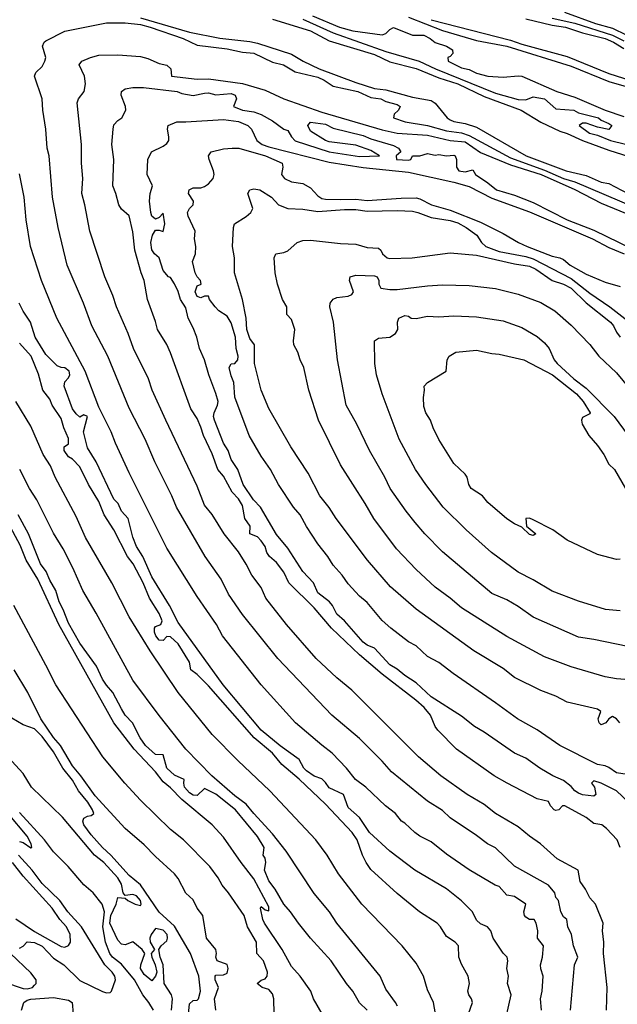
# Model space of a CAD drawing. Header units: metres. Extents: x -46681 to -43747, y -240911 to -237677.
# Tile 557 of 656: x -46151 to -46072, y -238678 to -238548. Entities that reach past the tile are written whole.
import ezdxf

# ---------------------------------------------------------------- set-up
doc = ezdxf.new("R2010")
doc.units = ezdxf.units.M
doc.layers.add('CONTOUR_INDEX', color=1, linetype='Continuous')
doc.layers.add('CONTOUR_INTER', color=3, linetype='Continuous')

msp = doc.modelspace()

# ---------------------------------------------------------------- linework, layer by layer
at = {"layer": 'CONTOUR_INDEX'}
for points, elevation in [([(-46078.98, -238546.52), (-46074.86, -238548.02), (-46072.6, -238548.65), (-46070.81, -238549.52)], 100), ([(-46112.33, -238547.02), (-46108.73, -238548.52), (-46106.97, -238549.02), (-46103.1, -238549.54), (-46102.6, -238549.35), (-46102.1, -238548.82), (-46101.6, -238548.56), (-46099.1, -238549.56), (-46097.6, -238549.58), (-46096.73, -238550.02), (-46096.1, -238550.56), (-46094.6, -238551.05), (-46093.81, -238551.52), (-46093.75, -238552.02), (-46094.1, -238552.39), (-46094.4, -238552.52), (-46094.35, -238553.02), (-46092.6, -238553.9), (-46091.6, -238554.12), (-46090.6, -238554.62), (-46089.1, -238554.99), (-46087.1, -238555.15), (-46085.1, -238554.95), (-46084.6, -238555.01), (-46079.98, -238557.02), (-46077.6, -238557.76), (-46073.6, -238559.48), (-46071.1, -238560.35)], 105), ([(-46073.41, -238678.52), (-46073.34, -238675.52), (-46073.81, -238671.02), (-46073.75, -238669.52), (-46073.93, -238668.02), (-46073.87, -238667.02), (-46074.88, -238664.52), (-46075.6, -238663.69), (-46076.19, -238662.52), (-46076.9, -238661.52), (-46077.14, -238660.02), (-46079.93, -238658.52), (-46082.13, -238656.52), (-46083.6, -238655.52), (-46085.1, -238654.27), (-46088.1, -238652.51), (-46089.6, -238651.35), (-46091.87, -238650.02), (-46095.35, -238647.52), (-46098.27, -238645.02), (-46107.1, -238636.22), (-46109.1, -238634.59), (-46111.82, -238632.02), (-46115.75, -238627.52), (-46118.48, -238624.02), (-46119.1, -238622.64), (-46120.35, -238621.02), (-46121.1, -238619.53), (-46122.1, -238617.93), (-46124, -238615.52), (-46125.6, -238612.98), (-46126.6, -238611.74), (-46127.6, -238609.22), (-46131.74, -238600.52), (-46133.53, -238596.52), (-46134.04, -238595.02), (-46136, -238591.02), (-46136.7, -238589.02), (-46138.27, -238585.52), (-46138.74, -238584.02), (-46139.8, -238581.52), (-46141.79, -238575.52), (-46142.43, -238572.02), (-46142.86, -238570.52), (-46142.69, -238568.52), (-46142.89, -238566.52), (-46142.87, -238564.02), (-46143.44, -238558.52), (-46143.3, -238558.02), (-46142.55, -238557.02), (-46142.34, -238556.02), (-46142.49, -238555.02), (-46143.2, -238553.52), (-46142.85, -238553.02), (-46141.7, -238552.52), (-46140.6, -238552.22), (-46138.1, -238552.16), (-46135.1, -238552.38), (-46134.1, -238552.66), (-46132.6, -238553.34), (-46131.6, -238553.53), (-46131.06, -238554.02), (-46131, -238555.02), (-46127.6, -238555.39), (-46126.1, -238555.36), (-46121.6, -238555.96), (-46118.6, -238556.85), (-46116.1, -238558.02), (-46111.1, -238559.77), (-46103.1, -238562.08), (-46101.1, -238562.56), (-46097.1, -238562.79), (-46094.1, -238563.49), (-46092.1, -238563.68), (-46090.1, -238565.09), (-46086.1, -238566.73), (-46082.07, -238568.02), (-46077.6, -238570.01), (-46074.1, -238571.81), (-46069.93, -238573.52)], 110), ([(-46114.33, -238577.02), (-46113.6, -238576.73), (-46112.6, -238576.69), (-46108.6, -238577.15), (-46106.6, -238577.23), (-46105.1, -238577.66), (-46103.6, -238577.77), (-46103.28, -238578.02), (-46103.07, -238578.52), (-46102.45, -238579.02), (-46102.1, -238579.11), (-46099.15, -238579.02), (-46094.1, -238578.36), (-46090.6, -238578.67), (-46085.6, -238579.84), (-46083.6, -238580.14), (-46082.78, -238580.52), (-46080.6, -238582.02), (-46079.1, -238582.49), (-46078.1, -238583.03), (-46076.1, -238585), (-46072.89, -238587.52), (-46072.47, -238588.02), (-46072.1, -238588.85), (-46071.6, -238589.5)], 115), ([(-46067.1, -238635.1), (-46072.1, -238634.71), (-46073.6, -238634.45), (-46078.1, -238633.14), (-46081.6, -238631.78), (-46086.6, -238629.1), (-46092.6, -238625.31), (-46094.09, -238624.02), (-46096.1, -238622.58), (-46098.6, -238620.27), (-46101.22, -238617.52), (-46104.22, -238613.52), (-46105.34, -238611.52), (-46108.6, -238606.39), (-46111.53, -238600.52), (-46112.82, -238596.52), (-46113.48, -238593.52), (-46113.95, -238592.52), (-46114.24, -238591.52), (-46114.79, -238590.52), (-46114.84, -238590.02), (-46114.65, -238588.52), (-46115.1, -238587.19), (-46115.72, -238586.52), (-46115.7, -238585.52), (-46116.29, -238584.52), (-46116.95, -238582.52), (-46117.24, -238581.02), (-46117.41, -238579.02), (-46117.18, -238578.52), (-46116.1, -238578.32), (-46115.6, -238578.1), (-46114.33, -238577.02)], 115), ([(-46096.03, -238679.02), (-46096.31, -238677.52), (-46097.1, -238675.83), (-46097.62, -238674.02), (-46098.6, -238672.32), (-46100.44, -238670.02), (-46105.77, -238664.52), (-46108.87, -238660.52), (-46110.39, -238658.02), (-46111.86, -238656.02), (-46117.95, -238649.52), (-46122.21, -238645.52), (-46125.6, -238642.05), (-46130.1, -238636.51), (-46133.82, -238631.02), (-46136.6, -238626.52), (-46138.89, -238622.02), (-46142.36, -238616.02), (-46143.6, -238613.24), (-46146.36, -238608.02), (-46146.97, -238606.52), (-46147.94, -238605.02), (-46149.6, -238601.29), (-46151.58, -238598.02)], 105), ([(-46125.12, -238678.52), (-46125.28, -238677.02), (-46124.74, -238675.52), (-46125.19, -238674.52), (-46125.21, -238674.02), (-46125.1, -238673.9), (-46124.1, -238673.85), (-46123.6, -238673.62), (-46123.46, -238673.02), (-46123.6, -238672.48), (-46124.93, -238672.02), (-46125.11, -238671.52), (-46125.02, -238671.02), (-46125.09, -238670.52), (-46126.33, -238669.02), (-46126.85, -238666.02), (-46127.57, -238665.02), (-46128.1, -238663.94), (-46129.1, -238663.06), (-46130.1, -238661.13), (-46130.58, -238660.52), (-46133.1, -238658.22), (-46134.6, -238656.67), (-46137.09, -238654.52), (-46141.1, -238650.19), (-46142.97, -238647.52), (-46144.1, -238646.22), (-46145.68, -238643.52), (-46146.6, -238642.45), (-46148.29, -238640.02), (-46149.98, -238636.52), (-46151.78, -238633.52)], 100), ([(-46151.6, -238666.44), (-46149.1, -238668.11), (-46145.6, -238670.12), (-46145.1, -238670.18), (-46144.6, -238669.99), (-46144.36, -238669.52), (-46144.4, -238668.52), (-46144.88, -238667.52), (-46145.75, -238666.52), (-46146.77, -238665.02), (-46150.6, -238660.8), (-46152, -238659.02)], 95)]:
    msp.add_lwpolyline(points, dxfattribs=dict(at, elevation=elevation))
at = {"layer": 'CONTOUR_INTER'}
for points, elevation in [([(-46078.16, -238678.52), (-46077.64, -238672.52), (-46077.22, -238671.52), (-46077.8, -238670.02), (-46078.05, -238668.52), (-46078.53, -238667.52), (-46078.67, -238666.52), (-46079.1, -238666.19), (-46079.46, -238665.52), (-46079.76, -238664.02), (-46080.1, -238663.64), (-46080.24, -238663.02), (-46081.1, -238662.02), (-46085.6, -238659.49), (-46088.1, -238657.07), (-46089.17, -238656.52), (-46090.6, -238655.43), (-46094.1, -238653.11), (-46095.1, -238652.11), (-46097.1, -238650.91), (-46101.88, -238647.02), (-46103.1, -238645.6), (-46106.1, -238642.62), (-46109.77, -238639.52), (-46116.92, -238632.02), (-46121.6, -238626.22), (-46123.44, -238623.52), (-46124.42, -238621.52), (-46126.53, -238618.52), (-46130.3, -238612.02), (-46130.92, -238610.52), (-46133.17, -238606.02), (-46134.46, -238603.02), (-46136.6, -238598.91), (-46139.41, -238592.02), (-46141.53, -238588.02), (-46142.63, -238585.02), (-46144.77, -238580.02), (-46145.98, -238575.02), (-46146.74, -238571.02), (-46147.18, -238565.52), (-46147.41, -238564.52), (-46147.63, -238562.02), (-46148.02, -238559.52), (-46148.09, -238558.02), (-46149.1, -238555.02), (-46148.92, -238554.52), (-46148.1, -238553.71), (-46147.73, -238553.02), (-46147.63, -238552.52), (-46148.03, -238551.02), (-46147.85, -238550.52), (-46147.6, -238550.33), (-46145.1, -238549.06), (-46139.6, -238547.96), (-46137.1, -238547.93), (-46135.1, -238548.19), (-46133.8, -238548.52), (-46129.45, -238550.02), (-46127.6, -238550.92), (-46123.6, -238551.38), (-46121.6, -238551.84), (-46120.1, -238551.98), (-46117.6, -238553.13), (-46116.16, -238553.52), (-46114.6, -238554.42), (-46111.6, -238555.15), (-46110.76, -238555.52), (-46109.6, -238556.32), (-46106.33, -238557.02), (-46104.6, -238557.81), (-46103.28, -238558.02), (-46102.6, -238558.37), (-46101.1, -238558.74), (-46100.73, -238559.02), (-46100.93, -238559.52), (-46101.49, -238560.02), (-46101.6, -238560.52), (-46100.07, -238561.02), (-46097.1, -238561.51), (-46094.6, -238562.23), (-46092.6, -238562.5), (-46091.6, -238562.84), (-46086.1, -238565.82), (-46081.6, -238567.45), (-46079.1, -238568.54), (-46077.6, -238568.99), (-46069.6, -238572.39)], 109), ([(-46135.1, -238547.29), (-46128.6, -238549.19), (-46124.6, -238549.99), (-46120.6, -238550.42), (-46119.6, -238550.63), (-46115.1, -238552.07), (-46113.55, -238553.02), (-46111.42, -238554.02), (-46106.6, -238555.82), (-46104.1, -238556.62), (-46102.6, -238556.81), (-46099.1, -238557.79), (-46096.6, -238558.23), (-46096.1, -238558.58), (-46094.49, -238560.52), (-46094.1, -238560.77), (-46093.6, -238561), (-46092.1, -238561.27), (-46090.6, -238561.76), (-46084.06, -238565.52), (-46078.77, -238567.52), (-46076.1, -238568.15), (-46074.1, -238569.02), (-46073.1, -238569.18), (-46070.6, -238570.5)], 108), ([(-46117.6, -238547.46), (-46112.6, -238548.99), (-46110.1, -238550.34), (-46104.1, -238552.12), (-46102.1, -238553.11), (-46098.6, -238554), (-46095.6, -238555.2), (-46093.1, -238556.01), (-46089.6, -238557.7), (-46084.7, -238559.52), (-46082.1, -238561.09), (-46079.6, -238562.29), (-46078.6, -238562.58), (-46076.6, -238563.5), (-46073.1, -238564.79), (-46061.1, -238568.6)], 107), ([(-46113.6, -238547.45), (-46109.6, -238549.25), (-46102.6, -238551.75), (-46098.19, -238553.02), (-46096.04, -238554.02), (-46088.1, -238557.26), (-46085.1, -238558.1), (-46084.1, -238558.12), (-46083.1, -238557.73), (-46081.6, -238558.01), (-46080.1, -238559.3), (-46077.72, -238559.52), (-46077.1, -238559.85), (-46074.45, -238560.52), (-46074.1, -238560.83), (-46073.1, -238561.25), (-46072.7, -238561.52), (-46073.1, -238562.05), (-46074.6, -238561.73), (-46076.1, -238561.21), (-46076.6, -238561.22), (-46077.03, -238561.52), (-46075.65, -238562.52), (-46074.6, -238562.81), (-46072.87, -238563.52), (-46069.1, -238564.44)], 106), ([(-46099.6, -238547.21), (-46095.1, -238548.94), (-46090.6, -238550.28), (-46086.6, -238551.05), (-46078.1, -238553.67), (-46073.1, -238555.71), (-46068.53, -238557.02)], 104), ([(-46096.6, -238547.53), (-46086.1, -238550.24), (-46084.6, -238550.75), (-46078.6, -238552.38), (-46073.1, -238554.67), (-46068.1, -238556.22)], 103), ([(-46084.1, -238547.43), (-46080.6, -238548.24), (-46078.83, -238548.52), (-46076.6, -238549.28), (-46073.59, -238550.02), (-46072.47, -238550.52), (-46071.1, -238551.35)], 102), ([(-46080.6, -238547.35), (-46077.6, -238548), (-46072.6, -238549.6), (-46071.1, -238550.32)], 101), ([(-46071.62, -238657.02), (-46071.99, -238656.02), (-46073.39, -238654.52), (-46074.02, -238654.02), (-46075.1, -238653.84), (-46076.1, -238653.07), (-46078.91, -238651.52), (-46079.24, -238651.52), (-46079.71, -238652.02), (-46080.1, -238652.13), (-46080.32, -238652.02), (-46080.81, -238651.52), (-46081.1, -238650.95), (-46082.6, -238650.57), (-46086.56, -238648.52), (-46088.26, -238647.52), (-46093.26, -238644.02), (-46095.73, -238641.52), (-46096.1, -238641.02), (-46096.72, -238639.52), (-46097.55, -238638.52), (-46098.64, -238637.52), (-46103.1, -238634.09), (-46106.11, -238631.52), (-46109.79, -238628.02), (-46112.1, -238625.34), (-46115.45, -238622.02), (-46116.1, -238620.59), (-46117.1, -238619.31), (-46118.01, -238618.52), (-46118.35, -238618.02), (-46118.6, -238617.21), (-46119.1, -238616.44), (-46119.6, -238615.92), (-46120.62, -238615.52), (-46120.55, -238614.52), (-46121.27, -238613.52), (-46121.6, -238611.78), (-46122.1, -238610.9), (-46122.97, -238610.02), (-46124.1, -238607.92), (-46124.85, -238607.02), (-46125.6, -238604.94), (-46126.76, -238602.52), (-46127.1, -238601.41), (-46127.6, -238600.29), (-46128.43, -238599.02), (-46131.1, -238591.61), (-46131.6, -238590.47), (-46132.85, -238588.52), (-46133.1, -238587.43), (-46134.17, -238584.52), (-46134.58, -238582.02), (-46134.99, -238581.02), (-46135.85, -238578.02), (-46136.1, -238575.61), (-46136.6, -238573.49), (-46137.6, -238572.6), (-46137.95, -238572.02), (-46138.33, -238570.52), (-46138.74, -238569.52), (-46138.62, -238566.02), (-46138.88, -238564.02), (-46138.7, -238562.02), (-46138.6, -238561.42), (-46138.1, -238560.87), (-46137.55, -238560.52), (-46137.02, -238559.52), (-46137.06, -238559.02), (-46137.66, -238557.52), (-46137.6, -238557.02), (-46137.1, -238556.69), (-46136.1, -238556.48), (-46134.69, -238556.52), (-46130.21, -238557.02), (-46129.6, -238557.29), (-46128.1, -238557.56), (-46126.6, -238557.23), (-46126.1, -238557.22), (-46125.1, -238557.47), (-46123.1, -238557.3), (-46122.54, -238557.52), (-46122.38, -238558.02), (-46122.78, -238559.02), (-46121.57, -238559.52), (-46120.1, -238559.72), (-46119.1, -238560.08), (-46117.6, -238560.93), (-46116.1, -238562.02), (-46115.6, -238562.17), (-46115.1, -238563.02), (-46114.6, -238563.54), (-46110.1, -238565.01), (-46106.1, -238565.61), (-46103.43, -238565.52), (-46104.6, -238564.85), (-46106.6, -238564.11), (-46110.1, -238563.68), (-46110.6, -238563.51), (-46112.6, -238562.29), (-46112.93, -238561.52), (-46112.6, -238561.07), (-46110.6, -238561.34), (-46109.6, -238561.88), (-46105.6, -238562.87), (-46104.6, -238563.31), (-46101.6, -238564.18), (-46100.94, -238564.52), (-46100.65, -238565.02), (-46101.25, -238565.52), (-46101.21, -238566.02), (-46099.6, -238566.09), (-46099.3, -238566.02), (-46099.1, -238565.55), (-46098.1, -238565.52), (-46097.1, -238565.23), (-46096.1, -238565.46), (-46095.6, -238565.37), (-46094.6, -238565.53), (-46093.6, -238565.45), (-46093.46, -238565.52), (-46093.25, -238566.02), (-46093.25, -238567.02), (-46092.95, -238567.52), (-46092.1, -238567.64), (-46091.1, -238567.38), (-46090.76, -238568.02), (-46089.1, -238569.1), (-46087.98, -238570.02), (-46085.6, -238570.75), (-46083.1, -238571.69), (-46078.6, -238574.02), (-46075.1, -238575.39), (-46070.1, -238577.81)], 111), ([(-46070.52, -238651.02), (-46072.08, -238649.52), (-46074.1, -238648.49), (-46075.1, -238648.22), (-46075.41, -238648.52), (-46075.01, -238649.02), (-46074.81, -238650.02), (-46075.1, -238650.23), (-46076.6, -238650.04), (-46077.1, -238649.83), (-46077.6, -238649.52), (-46078.1, -238648.94), (-46079.1, -238648.16), (-46080.52, -238647.52), (-46082.25, -238646.52), (-46084.1, -238645.21), (-46085.59, -238644.52), (-46089.6, -238641.78), (-46090.89, -238641.02), (-46092.6, -238639.66), (-46096.6, -238637.08), (-46098.6, -238635.23), (-46100.1, -238634.29), (-46101.1, -238633.42), (-46102.1, -238632.86), (-46104.1, -238630.67), (-46105.1, -238630.24), (-46105.6, -238629.87), (-46108.1, -238627.06), (-46109.1, -238626.14), (-46109.65, -238625.02), (-46110.05, -238624.52), (-46111.6, -238623.33), (-46112.17, -238622.02), (-46113.58, -238620.52), (-46115.6, -238617.44), (-46117.1, -238615.62), (-46119.19, -238612.02), (-46120.12, -238611.02), (-46121.48, -238609.02), (-46122.2, -238607.02), (-46123.1, -238605.71), (-46123.47, -238604.52), (-46124.1, -238603.52), (-46125.27, -238600.52), (-46125.4, -238600.02), (-46125.35, -238599.52), (-46124.87, -238598.52), (-46124.82, -238598.02), (-46125.1, -238596.95), (-46126.02, -238594.52), (-46126.6, -238592.51), (-46127.26, -238591.02), (-46127.63, -238589.52), (-46128.1, -238588.28), (-46128.78, -238587.02), (-46129.1, -238585.62), (-46129.79, -238584.52), (-46130.1, -238583.46), (-46130.6, -238582.45), (-46131.1, -238581.65), (-46131.39, -238581.52), (-46132.1, -238580.7), (-46132.62, -238579.02), (-46133.23, -238578.52), (-46133.6, -238577.97), (-46133.71, -238577.02), (-46133.51, -238576.02), (-46133.1, -238575.35), (-46132.6, -238575.35), (-46132.1, -238575.53), (-46131.84, -238574.52), (-46132.1, -238573.11), (-46132.6, -238573.7), (-46133.1, -238573.93), (-46133.6, -238573.53), (-46133.73, -238573.02), (-46133.87, -238571.52), (-46133.78, -238570.52), (-46133.5, -238569.52), (-46134.21, -238568.02), (-46134.1, -238566.02), (-46133.62, -238565.02), (-46132.1, -238564.28), (-46131.6, -238563.91), (-46131.35, -238563.52), (-46131.32, -238563.02), (-46131.52, -238562.02), (-46131.41, -238561.52), (-46130.26, -238561.02)], 112), ([(-46130.26, -238561.02), (-46129.1, -238561.05), (-46124.1, -238560.73), (-46122.1, -238561), (-46120.89, -238561.52), (-46120.38, -238562.02), (-46119.67, -238563.52), (-46118.97, -238564.02), (-46118.1, -238564.34), (-46110.1, -238566.39), (-46105.6, -238567.08), (-46099.6, -238567.7), (-46093.6, -238569), (-46091.6, -238569.6), (-46088.6, -238571.12), (-46083.6, -238572.93), (-46075.25, -238576.52), (-46073.1, -238577.66), (-46071.08, -238578.52)], 112), ([(-46070.1, -238647.44), (-46072.1, -238647.16), (-46073.1, -238646.43), (-46073.6, -238646.21), (-46074.6, -238646.02), (-46079.6, -238643.53), (-46082.6, -238641.46), (-46085.2, -238640.02), (-46088.1, -238637.87), (-46093.72, -238634.02), (-46095.6, -238632.55), (-46097.1, -238631.74), (-46098.6, -238630.36), (-46099.6, -238629.81), (-46101.97, -238628.02), (-46103.1, -238627), (-46105.1, -238624.61), (-46106.1, -238623.77), (-46107.6, -238622.14), (-46108.38, -238621.02), (-46109.6, -238619.66), (-46110.27, -238618.52), (-46111.6, -238616.84), (-46113.1, -238614.57), (-46113.94, -238613.02), (-46114.84, -238612.02), (-46116.83, -238609.02), (-46117.87, -238607.02), (-46119.1, -238605.26), (-46120.68, -238602.52), (-46122.6, -238597.47), (-46122.71, -238595.52), (-46123.1, -238594.64), (-46123.35, -238593.52), (-46123.1, -238593.06), (-46122.59, -238593.02), (-46122.19, -238592.52), (-46122.14, -238592.02), (-46122.4, -238591.02), (-46122.53, -238589.52), (-46123.1, -238587.64), (-46123.6, -238586.75), (-46124.72, -238586.02), (-46125.18, -238585.52), (-46125.97, -238584.52), (-46126.1, -238584.11), (-46126.6, -238584.09), (-46127.1, -238584.32), (-46127.6, -238584.15), (-46127.85, -238583.52), (-46127.6, -238582.72), (-46127.03, -238582.52), (-46127.14, -238582.02), (-46127.6, -238581.55), (-46127.86, -238581.02), (-46128.19, -238579.52), (-46127.81, -238578.52), (-46127.75, -238577.52), (-46127.93, -238576.52), (-46127.85, -238575.52), (-46128.79, -238573.52), (-46128.84, -238573.02), (-46128.58, -238572.52), (-46128.1, -238572.02), (-46128.05, -238571.52), (-46128.75, -238570.52), (-46128.63, -238570.02), (-46128.1, -238569.79), (-46127.1, -238569.75), (-46126.6, -238569.6), (-46126.1, -238569.24), (-46125.48, -238568.52), (-46125.35, -238568.02), (-46125.43, -238567.52), (-46126.01, -238566.02), (-46126.06, -238565.52), (-46125.74, -238565.02), (-46124.1, -238564.6), (-46122.96, -238564.52)], 113), ([(-46122.96, -238564.52), (-46122.07, -238564.52), (-46118.56, -238565.52), (-46116.34, -238566.52), (-46116.23, -238567.02), (-46116.41, -238568.02), (-46116.03, -238568.52), (-46115.1, -238568.99), (-46113.6, -238569.19), (-46112.6, -238569.78), (-46111.6, -238570.83), (-46111.1, -238571.18), (-46110.6, -238571.29), (-46108.6, -238571.32), (-46106.6, -238571.25), (-46105.1, -238571.45), (-46100.6, -238571.13), (-46098.6, -238571.1), (-46098.1, -238571.21), (-46096.58, -238572.02), (-46094.1, -238572.74), (-46090.1, -238574.32), (-46087.1, -238575.8), (-46085.05, -238577.02), (-46083.91, -238577.52), (-46080.6, -238578.82), (-46079.6, -238579.01), (-46079.1, -238579.27), (-46078.21, -238580.02), (-46076.1, -238581.18), (-46073.6, -238582.25), (-46071.6, -238582.82)], 113), ([(-46082.03, -238678.52), (-46082.16, -238677.02), (-46081.94, -238676.02), (-46081.78, -238674.02), (-46082.1, -238673.05), (-46082.14, -238672.52), (-46081.9, -238671.52), (-46081.76, -238670.02), (-46082.53, -238669.02), (-46082.52, -238668.02), (-46082.71, -238667.02), (-46082.98, -238666.52), (-46083.6, -238666.52), (-46084.1, -238666.24), (-46084.25, -238666.02), (-46084.35, -238665.52), (-46084.1, -238664.52), (-46085.6, -238663.5), (-46086.6, -238663.32), (-46087.6, -238662.19), (-46088.13, -238662.02), (-46091.6, -238659.99), (-46094.6, -238657.9), (-46096.6, -238656.26), (-46098.1, -238655.52), (-46098.77, -238655.02), (-46100.1, -238653.8), (-46100.56, -238653.52), (-46101.32, -238652.52), (-46102.66, -238651.52), (-46105.28, -238649.02), (-46106.63, -238648.02), (-46107.83, -238646.52), (-46109.7, -238644.52), (-46111.1, -238643.5), (-46114.56, -238640.52), (-46119.13, -238635.52), (-46124.23, -238629.02), (-46125.04, -238627.52), (-46127.6, -238623.83), (-46131.6, -238617.42), (-46136.6, -238607.46), (-46138.39, -238603.52), (-46138.95, -238602.02), (-46140.6, -238598.79), (-46142.42, -238594.02), (-46146.16, -238587.02), (-46148.2, -238582.02), (-46149.63, -238577.52), (-46150.23, -238574.02), (-46150.49, -238571.02), (-46151.1, -238567.92)], 108), ([(-46071.65, -238640.52), (-46072.08, -238640.02), (-46072.6, -238639.68), (-46073.1, -238639.98), (-46073.48, -238640.52), (-46074.1, -238640.79), (-46074.4, -238640.52), (-46074.51, -238640.02), (-46074.14, -238639.02), (-46074.6, -238638.71), (-46078.6, -238637.79), (-46080.1, -238637), (-46082.1, -238636.27), (-46085.6, -238634.52), (-46087.1, -238633.35), (-46090.95, -238631.02), (-46098.6, -238625.51), (-46102, -238622.52), (-46105.06, -238619.02), (-46109.19, -238613.52), (-46110.1, -238612.06), (-46111.37, -238610.52), (-46112.91, -238607.52), (-46115.18, -238604.02), (-46118.1, -238598.96), (-46119.1, -238596.52), (-46120.01, -238593.02), (-46119.99, -238590.52), (-46120.6, -238589.69), (-46121.03, -238588.52), (-46121.1, -238587.02), (-46121.57, -238584.52), (-46122.62, -238581.02), (-46122.66, -238579.02), (-46122.89, -238577.52), (-46122.78, -238575.02), (-46122.66, -238574.52), (-46121.1, -238573.56), (-46120.47, -238573.02), (-46120.21, -238572.52), (-46120.88, -238570.52), (-46120.62, -238570.02)], 114), ([(-46120.62, -238570.02), (-46120.1, -238569.9), (-46119.31, -238570.02), (-46117.76, -238571.02), (-46116.81, -238572.02), (-46115.6, -238572.49), (-46113.6, -238572.61), (-46111.6, -238572.89), (-46108.1, -238572.63), (-46106.6, -238572.65), (-46105.1, -238572.86), (-46101.1, -238572.78), (-46099.1, -238572.87), (-46098.37, -238573.02), (-46096.6, -238573.71), (-46094.1, -238574.11), (-46093.1, -238574.42), (-46091.98, -238575.02), (-46090.57, -238576.02), (-46089.96, -238577.02), (-46089.37, -238577.52), (-46087.6, -238578.21), (-46084.1, -238578.83), (-46083.1, -238579.16), (-46078.1, -238581.74), (-46075.6, -238583.7), (-46072.95, -238585.52), (-46070.6, -238587.36)], 114), ([(-46070.6, -238630.44), (-46075.1, -238629.49), (-46077.1, -238629.21), (-46083.1, -238626.54), (-46085.1, -238625.13), (-46086.6, -238624.26), (-46088.6, -238623.43), (-46095.1, -238617.93), (-46097.47, -238615.52), (-46098.72, -238614.02), (-46099.94, -238612.52), (-46102.03, -238609.52), (-46102.76, -238608.02), (-46104.77, -238604.52), (-46106.43, -238601.02), (-46107.85, -238598.52), (-46109, -238592.52), (-46109.52, -238587.52), (-46110.02, -238585.52), (-46110, -238585.02), (-46109.6, -238584.5), (-46109.1, -238584.28), (-46107.6, -238584.11), (-46107.1, -238583.88), (-46106.89, -238583.52), (-46107.44, -238582.02), (-46107.32, -238581.52)], 116), ([(-46107.32, -238581.52), (-46106.6, -238581.3), (-46104.1, -238581.4), (-46103.75, -238581.52), (-46103.53, -238582.02), (-46103.52, -238582.52), (-46103.28, -238583.02), (-46102.1, -238583.21), (-46101.1, -238583.23), (-46097.1, -238582.72), (-46095.1, -238582.62), (-46091.6, -238582.69), (-46088.1, -238583.07), (-46085.1, -238583.82), (-46082.1, -238584.94), (-46080.27, -238586.02), (-46078.1, -238587.95), (-46075.6, -238590.51), (-46074.42, -238592.02), (-46072.1, -238594.23), (-46069.79, -238597.02)], 116), ([(-46087.04, -238681.02), (-46086.02, -238676.52), (-46086.5, -238675.02), (-46086.4, -238674.02), (-46086.6, -238673.02), (-46086.45, -238672.02), (-46086.55, -238671.52), (-46087.1, -238670.99), (-46088.41, -238669.02), (-46088.72, -238668.02), (-46089.17, -238667.52), (-46090.1, -238667.1), (-46090.6, -238666.64), (-46091.15, -238665.52), (-46092.6, -238664.08), (-46094.6, -238662.47), (-46098.76, -238660.02), (-46102.1, -238657.52), (-46104.76, -238655.02), (-46106.1, -238653.05), (-46107.6, -238651.73), (-46108.22, -238650.02), (-46110.1, -238649.11), (-46110.6, -238648.4), (-46111.1, -238647.94), (-46112.1, -238647.56), (-46113.1, -238646.86), (-46113.47, -238646.52), (-46114.1, -238645.38), (-46116.6, -238643.56), (-46119.1, -238641.48), (-46124.15, -238635.52), (-46130.1, -238627.27), (-46131.26, -238625.02), (-46133.6, -238621.22), (-46134.79, -238618.52), (-46135.6, -238617.2), (-46136.1, -238615.98), (-46136.7, -238613.52), (-46137.6, -238612.53), (-46138.05, -238611.52), (-46138.6, -238610.96), (-46140.95, -238606.02), (-46142.1, -238604.14), (-46142.61, -238602.02), (-46142.1, -238600), (-46142.6, -238599.78), (-46143.1, -238600.11), (-46143.6, -238599.65), (-46144.1, -238598.99), (-46145.18, -238596.02), (-46145.1, -238595.41), (-46144.6, -238594.9), (-46144.42, -238594.52), (-46144.51, -238594.02), (-46145.1, -238593.56), (-46145.6, -238593.54), (-46146.1, -238593.31), (-46147.6, -238591.82), (-46149.03, -238589.52), (-46149.63, -238587.52), (-46150.6, -238586.09), (-46151.14, -238585.02)], 107), ([(-46071.6, -238625.7), (-46073.54, -238625.52), (-46077.1, -238624.43), (-46080.6, -238623.13), (-46083.1, -238621.63), (-46085.1, -238620.61), (-46088.62, -238618.02), (-46092, -238615.02), (-46095.04, -238612.02), (-46097.33, -238609.02), (-46098.67, -238607.02), (-46100.87, -238603.02), (-46103.1, -238597.02), (-46103.83, -238594.52), (-46104.06, -238593.02), (-46104.13, -238590.02), (-46103.6, -238589.67), (-46102.1, -238589.53), (-46101.33, -238589.02), (-46101.04, -238588.52), (-46101.07, -238587.52), (-46100.88, -238587.02)], 117), ([(-46100.88, -238587.02), (-46100.1, -238586.65), (-46099.6, -238586.76), (-46099.27, -238587.02), (-46098.6, -238587.07), (-46097.1, -238586.76), (-46095.6, -238586.83), (-46093.6, -238586.69), (-46090.6, -238586.84), (-46087.1, -238587.38), (-46084.6, -238588.25), (-46082.6, -238589.42), (-46081.6, -238590.27), (-46080.99, -238591.02), (-46080.33, -238592.52), (-46079.96, -238593.02), (-46077.72, -238595.02), (-46076.1, -238596.25), (-46072.38, -238600.02), (-46069.45, -238604.02)], 117), ([(-46091.66, -238679.02), (-46091.16, -238677.52), (-46091.28, -238677.02), (-46091.65, -238676.52), (-46091.75, -238676.02), (-46091.52, -238675.02), (-46091.74, -238674.02), (-46092.6, -238672.45), (-46092.95, -238671.52), (-46092.98, -238670.02), (-46093.45, -238669.52), (-46094.6, -238668.8), (-46095.38, -238667.52), (-46095.83, -238667.02), (-46098.18, -238665.52), (-46101.1, -238663.09), (-46104.6, -238659.93), (-46105.22, -238659.02), (-46105.7, -238658.02), (-46106.41, -238656.02), (-46107.07, -238655.02), (-46110.6, -238651.28), (-46114.1, -238647.98), (-46116.38, -238646.02), (-46117.6, -238644.54), (-46120.04, -238642.52), (-46126.1, -238635.62), (-46127.6, -238634.14), (-46128.42, -238633.52), (-46128.6, -238632.52), (-46130.1, -238630.09), (-46131.1, -238629.16), (-46131.6, -238629.11), (-46132.1, -238629.62), (-46132.6, -238629.59), (-46133.03, -238629.02), (-46133.21, -238628.52), (-46133.21, -238628.02), (-46133.1, -238627.78), (-46132.37, -238627.52), (-46132.22, -238627.02), (-46132.6, -238626.05), (-46133.89, -238624.02), (-46134.72, -238622.02), (-46136.07, -238619.52), (-46136.8, -238618.52), (-46138.59, -238615.02), (-46139.88, -238613.02), (-46140.6, -238611.27), (-46141.98, -238609.02), (-46143.1, -238606.69), (-46144.1, -238605.65), (-46144.6, -238605.33), (-46145.18, -238604.52), (-46145.18, -238604.02), (-46144.6, -238603.61), (-46144.6, -238602.92), (-46145.23, -238601.52), (-46145.6, -238600.28), (-46146.76, -238598.52), (-46147.1, -238597.73), (-46148.02, -238596.52), (-46148.6, -238594.43), (-46149.57, -238592.02), (-46151.1, -238590.3)], 106), ([(-46071.6, -238618.89), (-46072.1, -238618.92), (-46074.6, -238618.26), (-46078.6, -238616.35), (-46080.5, -238615.02), (-46083.1, -238613.67), (-46083.6, -238613.44), (-46084.1, -238613.49), (-46084.01, -238614.52), (-46082.78, -238615.52), (-46083.1, -238615.77), (-46083.6, -238615.62), (-46084.6, -238614.64), (-46085.6, -238614.21), (-46086.6, -238613.54), (-46089.1, -238611.37), (-46089.83, -238610.52), (-46091.31, -238609.52), (-46091.61, -238609.02), (-46091.84, -238608.02), (-46092.1, -238607.62), (-46093.6, -238606.21), (-46095.6, -238603.05), (-46096.37, -238601.52), (-46096.72, -238600.52), (-46097.32, -238599.52), (-46097.6, -238598.71), (-46097.62, -238597.52), (-46097.48, -238596.52), (-46097.56, -238596.02), (-46097.08, -238595.52), (-46094.64, -238594.02), (-46094.51, -238592.52), (-46094.22, -238592.02), (-46093.37, -238591.52)], 118), ([(-46093.37, -238591.52), (-46090.6, -238591.25), (-46088.6, -238591.67), (-46087.6, -238591.76), (-46084.34, -238592.52), (-46080.56, -238594.52), (-46077.38, -238597.02), (-46076.5, -238598.02), (-46075.57, -238599.52), (-46075.6, -238599.65), (-46076.6, -238600.15), (-46076.72, -238600.52), (-46076.61, -238601.02), (-46075.76, -238602.52), (-46074.6, -238603.83), (-46073.75, -238605.02), (-46073.1, -238606.3), (-46072.36, -238607.02), (-46070.89, -238609.52)], 118), ([(-46101.08, -238678.02), (-46101.32, -238677.52), (-46102.6, -238675.75), (-46103.37, -238674.02), (-46109.12, -238667.02), (-46110.07, -238665.52), (-46112.1, -238663.09), (-46115.8, -238657.52), (-46117.6, -238655.19), (-46120.1, -238652.52), (-46121.1, -238651.27), (-46122.6, -238650.18), (-46125.66, -238647.52), (-46129.07, -238644.02), (-46132.6, -238639.58), (-46136.1, -238634.9), (-46140.94, -238626.02), (-46142.71, -238623.02), (-46144.05, -238620.02), (-46145.32, -238617.52), (-46146.6, -238615.43), (-46148.78, -238611.02), (-46149.79, -238609.52), (-46151.07, -238607.02)], 104), ([(-46105.07, -238678.52), (-46106.1, -238677.55), (-46106.98, -238676.02), (-46107.83, -238675.02), (-46109.86, -238672.02), (-46112.59, -238669.02), (-46114.19, -238667.02), (-46115.21, -238665.52), (-46116.13, -238664.52), (-46117.25, -238662.52), (-46118.1, -238661.43), (-46118.69, -238660.02), (-46118.49, -238659.02), (-46118.6, -238658.41), (-46118.85, -238658.02), (-46118.73, -238657.02), (-46119.6, -238655.57), (-46122.53, -238652.02), (-46125.1, -238649.96), (-46126.6, -238649.2), (-46127.6, -238650.15), (-46128.1, -238650.09), (-46128.6, -238649.79), (-46129.27, -238649.02), (-46129.36, -238648.52), (-46129.29, -238648.02), (-46130.6, -238647.45), (-46131.6, -238646.52), (-46132.1, -238644.78), (-46133.1, -238644.71), (-46134.43, -238643.52), (-46135.14, -238642.52), (-46136.15, -238640.52), (-46137.1, -238639.5), (-46137.6, -238638.69), (-46138.73, -238636.52), (-46139.6, -238635.54), (-46140.1, -238634.75), (-46140.9, -238633.02), (-46143.1, -238630), (-46144.6, -238627.35), (-46145.32, -238625.52), (-46145.85, -238624.52), (-46146.29, -238623.02), (-46147.1, -238621.65), (-46147.58, -238620.52), (-46148.31, -238619.52), (-46149.9, -238615.52), (-46151.25, -238613.02)], 103), ([(-46111.04, -238679.02), (-46112.17, -238677.02), (-46112.56, -238676.02), (-46113.93, -238674.02), (-46115.1, -238672.75), (-46116.33, -238670.52), (-46118.66, -238667.02), (-46118.88, -238666.52), (-46119.18, -238665.02), (-46119.1, -238664.82), (-46118.6, -238665.25), (-46118.1, -238665.38), (-46118.1, -238664.88), (-46120.1, -238661.16), (-46121.77, -238659.02), (-46124.1, -238655.66), (-46125.6, -238654.01), (-46129.6, -238650.68), (-46131.1, -238649.12), (-46132.1, -238648.31), (-46133.1, -238647), (-46135.91, -238644.02), (-46138.6, -238640.52), (-46145.89, -238627.52), (-46148.66, -238621.52), (-46150.22, -238619.02), (-46151.02, -238617.02), (-46152.6, -238614.07)], 102), ([(-46117.37, -238679.02), (-46117.42, -238677.02), (-46117.6, -238676.38), (-46118.1, -238675.81), (-46118.97, -238675.52), (-46119.65, -238675.02), (-46119.1, -238674.56), (-46118.6, -238674.39), (-46118.32, -238674.02), (-46118.26, -238673.52), (-46118.8, -238672.02), (-46119.7, -238671.02), (-46119.75, -238669.52), (-46120.93, -238667.52), (-46121.38, -238666.02), (-46123.45, -238663.02), (-46124.28, -238662.02), (-46124.81, -238661.02), (-46125.9, -238659.52), (-46129.37, -238656.02), (-46131.1, -238654.62), (-46135.1, -238650.77), (-46137.15, -238648.52), (-46140.05, -238645.02), (-46146.3, -238635.52), (-46147.6, -238632.89), (-46151.85, -238625.02)], 101), ([(-46128.83, -238680.02), (-46128.6, -238677.69), (-46128.1, -238677.27), (-46127.6, -238677.22), (-46127.42, -238677.02), (-46127.12, -238676.02), (-46127.36, -238674.02), (-46128.45, -238671.02), (-46130.6, -238667.42), (-46132.6, -238665.57), (-46135.1, -238661.95), (-46136.6, -238660.72), (-46138.99, -238658.02), (-46140.11, -238657.02), (-46141.6, -238655.36), (-46142.59, -238654.02), (-46142.72, -238653.52), (-46142.6, -238653.14), (-46142.1, -238652.87), (-46141.6, -238652.78), (-46141.27, -238652.52), (-46141.44, -238652.02), (-46142.07, -238651.02), (-46143.29, -238649.52), (-46144.1, -238648.09), (-46145.36, -238646.52), (-46146.6, -238644.38), (-46148.1, -238642.33), (-46149.1, -238641.34), (-46150.6, -238640.8), (-46152.1, -238639.91)], 99), ([(-46130.97, -238678.52), (-46130.85, -238677.02), (-46130.97, -238676.52), (-46131.97, -238675.02), (-46132.07, -238672.52), (-46132.47, -238671.52), (-46132.64, -238670.52), (-46132.33, -238670.02), (-46131.6, -238669.35), (-46131.49, -238669.02), (-46131.57, -238668.52), (-46132.1, -238667.93), (-46133.1, -238667.75), (-46133.69, -238668.52), (-46133.83, -238669.02), (-46133.81, -238669.52), (-46133.22, -238670.52), (-46133.66, -238671.02), (-46133.58, -238671.52), (-46133.13, -238672.52), (-46132.94, -238673.52), (-46133.08, -238674.02), (-46133.6, -238674.66), (-46134.6, -238673.81), (-46135.08, -238673.02), (-46135.03, -238672.52), (-46134.49, -238671.02), (-46134.85, -238670.52), (-46136.1, -238669.5), (-46137.1, -238669.9), (-46137.6, -238669.82), (-46138.1, -238669.27), (-46139.13, -238667.02), (-46139.02, -238666.02), (-46138.31, -238664.52), (-46138.1, -238663.64), (-46137.1, -238663.7), (-46136.75, -238664.02), (-46135.77, -238664.52), (-46135.1, -238664.68), (-46134.98, -238664.52), (-46135.1, -238664.02), (-46135.6, -238663.42), (-46136.1, -238663.22), (-46137.1, -238663.35), (-46137.37, -238663.02), (-46137.6, -238661.86), (-46138.1, -238661.01), (-46139.92, -238659.02), (-46141.15, -238658.02), (-46145.41, -238653.02), (-46149.49, -238649.02), (-46150.6, -238647.23), (-46152.1, -238645.59)], 98), ([(-46133.38, -238678.52), (-46133.98, -238677.52), (-46134.79, -238676.52), (-46135.89, -238674.52), (-46137.6, -238672.43), (-46138.78, -238671.52), (-46139.16, -238671.02), (-46139.7, -238669.52), (-46140.06, -238667.52), (-46139.85, -238665.52), (-46140.14, -238664.52), (-46141.33, -238663.02), (-46142.6, -238661.94), (-46144.66, -238659.52), (-46146.6, -238657.6), (-46147.8, -238656.02), (-46151.1, -238652.4)], 97), ([(-46151.1, -238656.24), (-46150.6, -238656.37), (-46149.6, -238657.05), (-46149.47, -238657.02), (-46149.53, -238656.52), (-46150.08, -238655.52), (-46152.6, -238652.54)], 96), ([(-46151.1, -238670.33), (-46150.6, -238670.06), (-46150.1, -238669.48), (-46149.1, -238669.56), (-46148.1, -238670.08), (-46146.6, -238671.65), (-46145.24, -238672.52), (-46143.1, -238674.6), (-46140.1, -238676.04), (-46139.6, -238676.22), (-46139.1, -238676.19), (-46138.91, -238676.02), (-46138.38, -238674.52), (-46138.49, -238674.02), (-46138.81, -238673.52), (-46139.81, -238672.52), (-46142.87, -238667.52), (-46144.68, -238665.52), (-46145.75, -238664.02), (-46148.1, -238661.76), (-46149.42, -238660.02), (-46151.21, -238658.02)], 96), ([(-46153.1, -238674.81), (-46150.6, -238675.66), (-46150.1, -238675.73), (-46149.39, -238675.52), (-46149.1, -238675.22), (-46148.9, -238675.02), (-46148.9, -238674.52), (-46149.6, -238673.6), (-46152.28, -238671.02)], 96), ([(-46150.84, -238678.52), (-46150.51, -238677.52), (-46150.1, -238677.19), (-46149.6, -238677.08), (-46146.6, -238676.87), (-46144.6, -238677.22), (-46144.13, -238677.52), (-46143.99, -238679.02)], 97)]:
    msp.add_lwpolyline(points, dxfattribs=dict(at, elevation=elevation))

doc.saveas('drawing.dxf')
